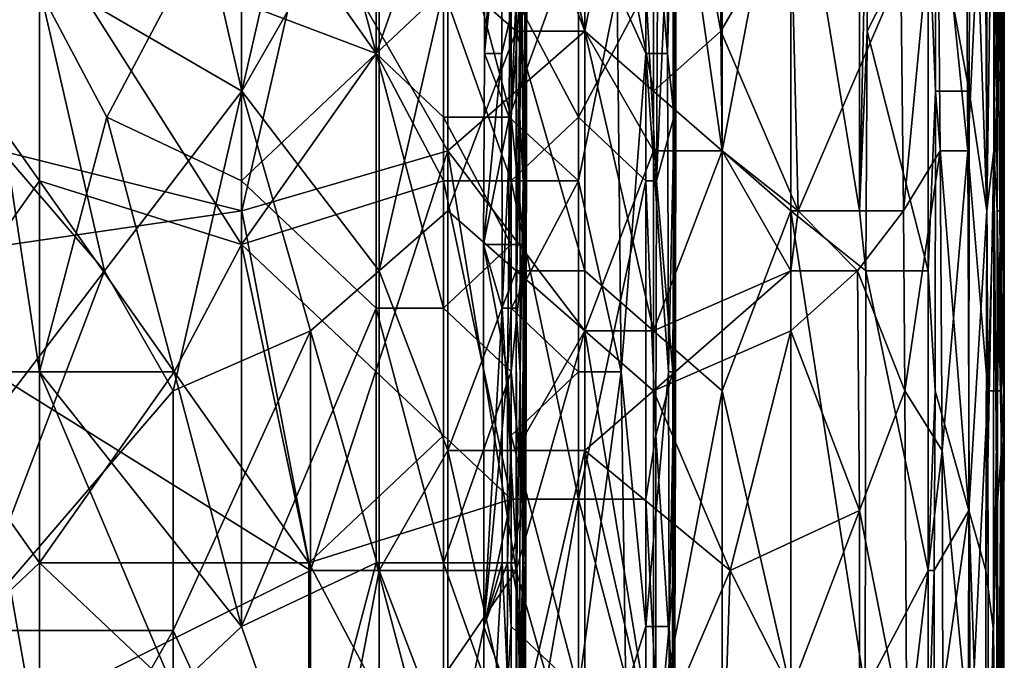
# Model space of a CAD drawing. Extents: x -161 to 11, y -10 to 160.
# Tile 402 of 499: x 0.9518 to 1.016, y -0.1263 to -0.0846. Entities that reach past the tile are written whole.
import ezdxf

# ---------------------------------------------------------------- set-up
doc = ezdxf.new("R2010")
doc.units = 0
doc.header["$MEASUREMENT"] = 0
doc.layers.get('0').update_dxf_attribs({"linetype": 'CONTINUOUS'})

msp = doc.modelspace()

# ---------------------------------------------------------------- linework, layer by layer
for points in [[(0.993136, -0.061901, 0.26486), (0.997607, -0.057995, 0.26517), (0.997607, -0.093151, 0.265249)], [(1.002078, -0.069713, 0.26613), (0.997607, -0.093151, 0.265249), (0.997607, -0.057995, 0.26517)], [(1.015766, -0.089245, 0.299612), (1.015491, -0.07362, 0.287729), (1.015537, -0.057995, 0.287894)], [(1.015907, -0.081432, 0.311331), (1.015766, -0.089245, 0.299612), (1.015537, -0.057995, 0.287894)], [(0.935013, -0.089245, 0.265336), (0.935013, -0.061901, 0.265482), (0.970781, -0.077526, 0.264914)], [(0.979723, -0.061901, 0.264834), (0.979723, -0.093151, 0.264839), (0.970781, -0.077526, 0.264914)], [(0.979723, -0.061901, 0.264834), (0.988665, -0.061901, 0.264805), (0.988665, -0.085338, 0.264821)], [(0.988665, -0.085338, 0.264821), (0.979723, -0.093151, 0.264839), (0.979723, -0.061901, 0.264834)], [(0.988665, -0.085338, 0.264821), (0.988665, -0.061901, 0.264805), (0.993136, -0.061901, 0.26486)], [(0.993136, -0.061901, 0.376326), (0.988665, -0.065807, 0.378931), (0.993136, -0.089245, 0.376809)], [(0.993136, -0.061901, 0.26486), (0.993136, -0.093151, 0.264925), (0.988665, -0.085338, 0.264821)], [(0.997525, -0.085338, 0.373831), (0.997607, -0.061901, 0.37343), (0.993136, -0.061901, 0.376326)], [(0.993136, -0.061901, 0.376326), (0.993136, -0.089245, 0.376809), (0.997525, -0.085338, 0.373831)], [(0.997607, -0.093151, 0.265249), (0.993136, -0.093151, 0.264925), (0.993136, -0.061901, 0.26486)], [(0.994424, -0.074346, 0.25562), (0.994556, -0.086797, 0.233077), (0.994546, -0.061896, 0.236834)], [(0.994588, -0.070196, 0.225563), (0.994546, -0.061896, 0.236834), (0.994556, -0.086797, 0.233077)], [(0.997525, -0.085338, 0.373831), (1.002078, -0.077526, 0.370047), (0.997607, -0.061901, 0.37343)], [(1.011634, -0.07362, 0.358206), (1.013604, -0.093151, 0.3543), (1.013446, -0.061901, 0.3543)], [(1.01472, -0.069713, 0.350394), (1.013446, -0.061901, 0.3543), (1.013604, -0.093151, 0.3543)], [(0.979723, -0.081432, 0.383253), (0.984194, -0.085338, 0.381492), (0.984194, -0.065807, 0.381135)], [(0.983827, -0.070196, 0.270649), (0.982182, -0.066046, 0.266891), (0.982128, -0.086797, 0.266891)], [(0.982182, -0.066046, 0.266891), (0.983224, -0.070196, 0.263134), (0.982128, -0.086797, 0.266891)], [(0.988665, -0.085338, 0.3793), (0.988665, -0.065807, 0.378931), (0.984194, -0.065807, 0.381135)], [(0.984194, -0.065807, 0.381135), (0.984194, -0.085338, 0.381492), (0.988665, -0.085338, 0.3793)], [(0.988665, -0.085338, 0.3793), (0.993136, -0.089245, 0.376809), (0.988665, -0.065807, 0.378931)], [(0.994054, -0.086797, 0.266891), (0.993984, -0.066046, 0.266891), (0.992629, -0.070196, 0.268931)], [(0.994478, -0.070196, 0.263134), (0.993984, -0.066046, 0.266891), (0.994054, -0.086797, 0.266891)], [(1.011514, -0.077526, 0.272269), (1.013767, -0.065807, 0.276175), (1.013689, -0.089245, 0.276175)], [(1.013689, -0.089245, 0.276175), (1.013767, -0.065807, 0.276175), (1.014838, -0.097057, 0.280081)], [(1.014838, -0.097057, 0.280081), (1.013767, -0.065807, 0.276175), (1.014836, -0.065807, 0.280081)], [(1.015442, -0.065807, 0.346487), (1.01472, -0.069713, 0.350394), (1.015491, -0.089245, 0.346634)], [(1.014836, -0.065807, 0.280081), (1.015295, -0.065807, 0.283987), (1.014838, -0.097057, 0.280081)], [(1.015295, -0.065807, 0.283987), (1.015305, -0.093151, 0.283987), (1.014838, -0.097057, 0.280081)], [(1.015491, -0.07362, 0.287729), (1.015305, -0.093151, 0.283987), (1.015295, -0.065807, 0.283987)], [(1.015491, -0.089245, 0.346634), (1.015775, -0.069713, 0.342581), (1.015442, -0.065807, 0.346487)], [(0.961839, -0.069713, 0.388654), (0.952897, -0.081432, 0.390929), (0.96631, -0.089245, 0.387752)], [(0.970781, -0.069713, 0.386127), (0.961839, -0.069713, 0.388654), (0.96631, -0.089245, 0.387752)], [(0.975252, -0.07362, 0.384794), (0.970781, -0.069713, 0.386127), (0.96631, -0.089245, 0.387752)], [(1.002078, -0.069713, 0.26613), (1.002078, -0.097057, 0.266148), (0.997607, -0.093151, 0.265249)], [(1.002078, -0.069713, 0.26613), (1.006549, -0.07362, 0.268033), (1.006549, -0.097057, 0.268064)], [(1.006549, -0.097057, 0.268064), (1.002078, -0.097057, 0.266148), (1.002078, -0.069713, 0.26613)], [(1.013604, -0.093151, 0.3543), (1.01491, -0.108776, 0.350394), (1.01472, -0.069713, 0.350394)], [(1.015491, -0.089245, 0.346634), (1.01472, -0.069713, 0.350394), (1.01491, -0.108776, 0.350394)], [(1.015775, -0.069713, 0.342581), (1.015491, -0.089245, 0.346634), (1.015816, -0.093151, 0.342581)], [(1.015946, -0.07362, 0.334769), (1.015775, -0.069713, 0.342581), (1.015816, -0.093151, 0.342581)], [(1.015907, -0.081432, 0.311331), (1.015978, -0.069713, 0.326956), (1.015939, -0.100963, 0.315237)], [(1.015978, -0.069713, 0.326956), (1.015981, -0.093151, 0.334769), (1.015939, -0.100963, 0.315237)], [(1.015981, -0.093151, 0.334769), (1.015978, -0.069713, 0.326956), (1.015946, -0.07362, 0.334769)], [(0.953122, -0.078496, 0.215684), (0.970681, -0.070196, 0.215673), (0.975071, -0.086797, 0.215725)], [(0.97946, -0.082647, 0.215713), (0.975071, -0.086797, 0.215725), (0.970681, -0.070196, 0.215673)], [(0.983259, -0.086797, 0.263134), (0.982128, -0.086797, 0.266891), (0.983224, -0.070196, 0.263134)], [(0.983827, -0.070196, 0.270649), (0.982128, -0.086797, 0.266891), (0.983724, -0.090947, 0.270649)], [(0.983224, -0.070196, 0.263134), (0.984203, -0.082647, 0.259377), (0.983259, -0.086797, 0.263134)], [(0.983827, -0.070196, 0.270649), (0.983724, -0.090947, 0.270649), (0.98824, -0.078496, 0.271904)], [(0.98824, -0.070196, 0.215824), (0.98824, -0.090947, 0.215951), (0.98385, -0.082647, 0.21577)], [(0.992629, -0.082647, 0.217351), (0.98824, -0.090947, 0.215951), (0.98824, -0.070196, 0.215824)], [(0.992629, -0.070196, 0.268931), (0.990756, -0.082647, 0.270649), (0.992629, -0.086797, 0.269046)], [(0.992629, -0.070196, 0.268931), (0.992629, -0.086797, 0.269046), (0.994054, -0.086797, 0.266891)], [(0.993444, -0.074346, 0.218049), (0.994416, -0.070196, 0.221806), (0.993329, -0.095097, 0.218049)], [(0.994416, -0.070196, 0.221806), (0.994447, -0.090947, 0.221806), (0.993329, -0.095097, 0.218049)], [(0.994478, -0.070196, 0.263134), (0.994054, -0.086797, 0.266891), (0.994488, -0.090947, 0.263134)], [(0.994416, -0.070196, 0.221806), (0.994588, -0.070196, 0.225563), (0.994589, -0.086797, 0.225563)], [(0.994416, -0.070196, 0.221806), (0.994589, -0.086797, 0.225563), (0.994447, -0.090947, 0.221806)], [(0.994424, -0.074346, 0.25562), (0.994478, -0.070196, 0.263134), (0.99442, -0.086797, 0.259377)], [(0.99442, -0.086797, 0.259377), (0.994478, -0.070196, 0.263134), (0.994488, -0.090947, 0.263134)], [(0.994588, -0.070196, 0.225563), (0.994556, -0.086797, 0.233077), (0.994589, -0.086797, 0.225563)], [(0.952897, -0.081432, 0.390929), (0.943955, -0.07362, 0.392589), (0.943955, -0.085338, 0.392798)], [(0.96631, -0.089245, 0.387752), (0.975252, -0.100963, 0.385146), (0.975252, -0.07362, 0.384794)], [(0.975252, -0.07362, 0.384794), (0.975252, -0.100963, 0.385146), (0.979723, -0.081432, 0.383253)], [(1.007056, -0.085338, 0.268362), (1.006549, -0.097057, 0.268064), (1.007062, -0.07362, 0.268362)], [(1.006549, -0.07362, 0.268033), (1.007062, -0.07362, 0.268362), (1.006549, -0.097057, 0.268064)], [(1.007062, -0.07362, 0.268362), (1.01102, -0.077526, 0.271705), (1.007056, -0.085338, 0.268362)], [(1.009248, -0.081432, 0.362112), (1.00941, -0.097057, 0.362112), (1.011634, -0.07362, 0.358206)], [(1.011634, -0.07362, 0.358206), (1.00941, -0.097057, 0.362112), (1.011803, -0.093151, 0.358206)], [(1.011634, -0.07362, 0.358206), (1.011803, -0.093151, 0.358206), (1.013604, -0.093151, 0.3543)], [(1.015491, -0.07362, 0.287729), (1.01552, -0.097057, 0.287894), (1.015305, -0.093151, 0.283987)], [(1.015696, -0.097057, 0.295706), (1.015491, -0.07362, 0.287729), (1.015766, -0.089245, 0.299612)], [(1.015491, -0.07362, 0.287729), (1.015696, -0.097057, 0.295706), (1.01552, -0.097057, 0.287894)], [(1.015946, -0.07362, 0.334769), (1.015816, -0.093151, 0.342581), (1.015981, -0.093151, 0.334769)], [(0.957512, -0.090947, 0.223015), (0.966291, -0.074346, 0.222964), (0.953122, -0.082647, 0.222904)], [(0.966291, -0.095097, 0.223034), (0.966291, -0.074346, 0.222964), (0.957512, -0.090947, 0.223015)], [(0.975071, -0.086797, 0.222957), (0.975071, -0.074346, 0.222903), (0.966291, -0.074346, 0.222964)], [(0.966291, -0.074346, 0.222964), (0.966291, -0.095097, 0.223034), (0.975071, -0.086797, 0.222957)], [(0.97946, -0.074346, 0.222723), (0.975071, -0.074346, 0.222903), (0.975071, -0.086797, 0.222957)], [(0.975071, -0.086797, 0.222957), (0.97946, -0.090947, 0.222819), (0.97946, -0.074346, 0.222723)], [(0.98385, -0.090947, 0.224119), (0.98385, -0.078496, 0.224051), (0.97946, -0.074346, 0.222723)], [(0.97946, -0.074346, 0.222723), (0.97946, -0.090947, 0.222819), (0.98385, -0.090947, 0.224119)], [(0.993444, -0.074346, 0.218049), (0.993329, -0.095097, 0.218049), (0.992629, -0.082647, 0.217351)], [(0.994424, -0.074346, 0.25562), (0.99442, -0.086797, 0.259377), (0.994556, -0.086797, 0.233077)], [(0.935013, -0.089245, 0.265336), (0.970781, -0.077526, 0.264914), (0.96631, -0.097057, 0.264947)], [(0.979723, -0.093151, 0.264839), (0.96631, -0.097057, 0.264947), (0.970781, -0.077526, 0.264914)], [(0.997525, -0.085338, 0.373831), (1.002546, -0.097057, 0.369925), (1.002078, -0.077526, 0.370047)], [(1.009248, -0.081432, 0.362112), (1.002078, -0.077526, 0.370047), (1.002546, -0.097057, 0.369925)], [(1.01102, -0.100963, 0.271759), (1.007056, -0.085338, 0.268362), (1.01102, -0.077526, 0.271705)], [(1.011503, -0.089245, 0.272269), (1.01102, -0.077526, 0.271705), (1.011514, -0.077526, 0.272269)], [(1.011503, -0.089245, 0.272269), (1.01102, -0.100963, 0.271759), (1.01102, -0.077526, 0.271705)], [(1.011514, -0.077526, 0.272269), (1.013689, -0.089245, 0.276175), (1.011503, -0.089245, 0.272269)], [(0.944343, -0.082647, 0.215719), (0.953122, -0.078496, 0.215684), (0.953122, -0.095097, 0.215703)], [(0.953122, -0.082647, 0.222904), (0.948733, -0.078496, 0.222872), (0.953122, -0.107547, 0.222927)], [(0.948733, -0.078496, 0.222872), (0.948733, -0.107547, 0.222956), (0.953122, -0.107547, 0.222927)], [(0.975071, -0.086797, 0.215725), (0.966291, -0.099247, 0.215734), (0.953122, -0.078496, 0.215684)], [(0.966291, -0.099247, 0.215734), (0.953122, -0.095097, 0.215703), (0.953122, -0.078496, 0.215684)], [(0.983724, -0.090947, 0.270649), (0.98824, -0.095097, 0.271991), (0.98824, -0.078496, 0.271904)], [(0.98385, -0.090947, 0.224119), (0.984715, -0.099247, 0.225563), (0.984771, -0.078496, 0.225563)], [(0.984771, -0.078496, 0.225563), (0.98385, -0.078496, 0.224051), (0.98385, -0.090947, 0.224119)], [(0.984875, -0.078496, 0.22932), (0.984724, -0.095097, 0.236834), (0.984545, -0.082647, 0.251863)], [(0.984831, -0.103397, 0.22932), (0.984771, -0.078496, 0.225563), (0.984715, -0.099247, 0.225563)], [(0.984724, -0.095097, 0.236834), (0.984875, -0.078496, 0.22932), (0.984831, -0.103397, 0.22932)], [(0.984875, -0.078496, 0.22932), (0.984771, -0.078496, 0.225563), (0.984831, -0.103397, 0.22932)], [(0.98824, -0.078496, 0.271904), (0.98824, -0.095097, 0.271991), (0.990756, -0.082647, 0.270649)], [(0.957368, -0.100963, 0.390188), (0.952897, -0.081432, 0.390929), (0.943955, -0.085338, 0.392798)], [(0.96631, -0.089245, 0.387752), (0.952897, -0.081432, 0.390929), (0.957368, -0.100963, 0.390188)], [(0.975252, -0.100963, 0.385146), (0.979723, -0.097057, 0.383462), (0.979723, -0.081432, 0.383253)], [(0.984194, -0.085338, 0.381492), (0.979723, -0.081432, 0.383253), (0.979723, -0.097057, 0.383462)], [(1.009248, -0.081432, 0.362112), (1.002546, -0.097057, 0.369925), (1.00941, -0.097057, 0.362112)], [(1.015907, -0.081432, 0.311331), (1.015939, -0.100963, 0.315237), (1.015766, -0.089245, 0.299612)], [(0.953122, -0.095097, 0.215703), (0.944343, -0.107547, 0.215728), (0.944343, -0.082647, 0.215719)], [(0.953122, -0.082647, 0.222904), (0.953122, -0.107547, 0.222927), (0.957512, -0.090947, 0.223015)], [(0.97946, -0.082647, 0.215713), (0.97946, -0.095097, 0.215741), (0.975071, -0.086797, 0.215725)], [(0.97946, -0.082647, 0.215713), (0.98385, -0.082647, 0.21577), (0.98385, -0.095097, 0.215782)], [(0.98385, -0.095097, 0.215782), (0.97946, -0.095097, 0.215741), (0.97946, -0.082647, 0.215713)], [(0.983259, -0.086797, 0.263134), (0.984203, -0.082647, 0.259377), (0.983268, -0.103397, 0.263134)], [(0.984203, -0.082647, 0.259377), (0.984182, -0.103397, 0.259377), (0.983268, -0.103397, 0.263134)], [(0.98824, -0.090947, 0.215951), (0.98385, -0.095097, 0.215782), (0.98385, -0.082647, 0.21577)], [(0.984203, -0.082647, 0.259377), (0.984444, -0.082647, 0.25562), (0.984182, -0.103397, 0.259377)], [(0.984428, -0.090947, 0.25562), (0.984182, -0.103397, 0.259377), (0.984444, -0.082647, 0.25562)], [(0.984444, -0.082647, 0.25562), (0.984545, -0.082647, 0.251863), (0.984428, -0.090947, 0.25562)], [(0.984545, -0.082647, 0.251863), (0.984637, -0.095097, 0.244349), (0.984428, -0.090947, 0.25562)], [(0.984545, -0.082647, 0.251863), (0.984724, -0.095097, 0.236834), (0.984637, -0.095097, 0.244349)], [(0.992629, -0.082647, 0.217351), (0.992629, -0.095097, 0.217403), (0.98824, -0.090947, 0.215951)], [(0.98824, -0.095097, 0.271991), (0.991028, -0.107547, 0.270649), (0.990756, -0.082647, 0.270649)], [(0.992629, -0.086797, 0.269046), (0.990756, -0.082647, 0.270649), (0.991028, -0.107547, 0.270649)], [(0.993329, -0.095097, 0.218049), (0.992629, -0.095097, 0.217403), (0.992629, -0.082647, 0.217351)], [(0.943955, -0.085338, 0.392798), (0.948426, -0.112682, 0.392221), (0.957368, -0.100963, 0.390188)], [(0.988665, -0.10487, 0.264845), (0.979723, -0.093151, 0.264839), (0.988665, -0.085338, 0.264821)], [(0.979723, -0.097057, 0.383462), (0.98419, -0.100963, 0.381644), (0.984194, -0.085338, 0.381492)], [(0.984194, -0.085338, 0.381492), (0.98419, -0.100963, 0.381644), (0.988665, -0.100963, 0.379435)], [(0.988665, -0.100963, 0.379435), (0.988665, -0.085338, 0.3793), (0.984194, -0.085338, 0.381492)], [(0.988665, -0.085338, 0.3793), (0.988665, -0.100963, 0.379435), (0.993136, -0.10487, 0.377025)], [(0.993136, -0.10487, 0.377025), (0.993136, -0.089245, 0.376809), (0.988665, -0.085338, 0.3793)], [(0.993136, -0.093151, 0.264925), (0.988665, -0.10487, 0.264845), (0.988665, -0.085338, 0.264821)], [(0.997607, -0.093151, 0.373873), (0.997525, -0.085338, 0.373831), (0.993136, -0.089245, 0.376809)], [(0.997525, -0.085338, 0.373831), (0.997607, -0.093151, 0.373873), (1.002546, -0.097057, 0.369925)], [(1.007056, -0.085338, 0.268362), (1.006972, -0.100963, 0.268362), (1.006549, -0.097057, 0.268064)], [(1.007056, -0.085338, 0.268362), (1.01102, -0.100963, 0.271759), (1.006972, -0.100963, 0.268362)], [(0.975071, -0.103397, 0.222991), (0.975071, -0.086797, 0.222957), (0.966291, -0.095097, 0.223034)], [(0.97946, -0.095097, 0.215741), (0.966291, -0.099247, 0.215734), (0.975071, -0.086797, 0.215725)], [(0.97946, -0.090947, 0.222819), (0.975071, -0.086797, 0.222957), (0.97946, -0.103397, 0.222827)], [(0.975071, -0.086797, 0.222957), (0.975071, -0.103397, 0.222991), (0.97946, -0.103397, 0.222827)], [(0.982063, -0.099247, 0.266891), (0.983724, -0.090947, 0.270649), (0.982128, -0.086797, 0.266891)], [(0.982128, -0.086797, 0.266891), (0.983259, -0.086797, 0.263134), (0.982063, -0.099247, 0.266891)], [(0.983268, -0.103397, 0.263134), (0.982063, -0.099247, 0.266891), (0.983259, -0.086797, 0.263134)], [(0.992629, -0.124147, 0.269403), (0.992629, -0.086797, 0.269046), (0.991028, -0.107547, 0.270649)], [(0.994111, -0.107547, 0.266891), (0.994054, -0.086797, 0.266891), (0.992629, -0.086797, 0.269046)], [(0.992629, -0.086797, 0.269046), (0.992629, -0.124147, 0.269403), (0.994111, -0.107547, 0.266891)], [(0.994488, -0.090947, 0.263134), (0.994054, -0.086797, 0.266891), (0.994111, -0.107547, 0.266891)], [(0.99442, -0.086797, 0.259377), (0.994403, -0.095097, 0.25562), (0.994556, -0.086797, 0.233077)], [(0.99442, -0.086797, 0.259377), (0.994488, -0.090947, 0.263134), (0.994403, -0.095097, 0.25562)], [(0.994403, -0.095097, 0.25562), (0.994475, -0.099247, 0.244349), (0.994556, -0.086797, 0.233077)], [(0.994447, -0.090947, 0.221806), (0.994589, -0.086797, 0.225563), (0.994556, -0.107547, 0.225563)], [(0.994556, -0.086797, 0.233077), (0.994475, -0.099247, 0.244349), (0.994572, -0.111697, 0.22932)], [(0.994556, -0.107547, 0.225563), (0.994589, -0.086797, 0.225563), (0.994556, -0.086797, 0.233077)], [(0.994556, -0.107547, 0.225563), (0.994556, -0.086797, 0.233077), (0.994572, -0.111697, 0.22932)], [(0.939484, -0.100963, 0.265226), (0.935013, -0.089245, 0.265336), (0.96631, -0.097057, 0.264947)], [(0.957368, -0.100963, 0.390188), (0.961839, -0.108776, 0.389158), (0.96631, -0.089245, 0.387752)], [(0.96631, -0.089245, 0.387752), (0.961839, -0.108776, 0.389158), (0.970781, -0.10487, 0.386608)], [(0.96631, -0.089245, 0.387752), (0.970781, -0.10487, 0.386608), (0.975252, -0.100963, 0.385146)], [(0.997607, -0.093151, 0.373873), (0.993136, -0.089245, 0.376809), (0.993136, -0.10487, 0.377025)], [(1.011503, -0.089245, 0.272269), (1.011471, -0.108776, 0.272269), (1.01102, -0.100963, 0.271759)], [(1.011471, -0.108776, 0.272269), (1.011503, -0.089245, 0.272269), (1.013674, -0.116588, 0.276175)], [(1.011503, -0.089245, 0.272269), (1.013689, -0.089245, 0.276175), (1.013674, -0.116588, 0.276175)], [(1.013674, -0.116588, 0.276175), (1.013689, -0.089245, 0.276175), (1.014838, -0.097057, 0.280081)], [(1.01491, -0.108776, 0.350394), (1.015551, -0.108776, 0.346487), (1.015491, -0.089245, 0.346634)], [(1.015816, -0.093151, 0.342581), (1.015491, -0.089245, 0.346634), (1.015551, -0.108776, 0.346487)], [(1.015766, -0.089245, 0.299612), (1.015939, -0.100963, 0.315237), (1.015696, -0.097057, 0.295706)], [(0.953122, -0.107547, 0.222927), (0.966291, -0.124147, 0.223058), (0.957512, -0.090947, 0.223015)], [(0.966291, -0.095097, 0.223034), (0.957512, -0.090947, 0.223015), (0.966291, -0.124147, 0.223058)], [(0.98385, -0.099247, 0.22422), (0.98385, -0.090947, 0.224119), (0.97946, -0.090947, 0.222819)], [(0.97946, -0.090947, 0.222819), (0.97946, -0.103397, 0.222827), (0.98385, -0.099247, 0.22422)], [(0.983724, -0.090947, 0.270649), (0.982063, -0.099247, 0.266891), (0.983699, -0.099247, 0.270649)], [(0.983724, -0.090947, 0.270649), (0.983699, -0.099247, 0.270649), (0.98385, -0.095097, 0.270793)], [(0.98824, -0.095097, 0.271991), (0.983724, -0.090947, 0.270649), (0.98385, -0.095097, 0.270793)], [(0.98385, -0.099247, 0.22422), (0.984715, -0.099247, 0.225563), (0.98385, -0.090947, 0.224119)], [(0.98385, -0.095097, 0.215782), (0.98824, -0.090947, 0.215951), (0.98824, -0.115847, 0.215979)], [(0.984446, -0.107547, 0.25562), (0.984182, -0.103397, 0.259377), (0.984428, -0.090947, 0.25562)], [(0.984428, -0.090947, 0.25562), (0.984637, -0.095097, 0.244349), (0.984446, -0.107547, 0.25562)], [(0.98824, -0.115847, 0.215979), (0.98824, -0.090947, 0.215951), (0.992629, -0.095097, 0.217403)], [(0.994394, -0.107547, 0.221806), (0.993329, -0.095097, 0.218049), (0.994447, -0.090947, 0.221806)], [(0.994488, -0.090947, 0.263134), (0.994111, -0.107547, 0.266891), (0.994471, -0.107547, 0.263134)], [(0.994447, -0.090947, 0.221806), (0.994556, -0.107547, 0.225563), (0.994394, -0.107547, 0.221806)], [(0.994403, -0.095097, 0.25562), (0.994488, -0.090947, 0.263134), (0.994471, -0.107547, 0.263134)], [(0.96631, -0.097057, 0.264947), (0.979723, -0.093151, 0.264839), (0.970781, -0.120495, 0.264864)], [(0.979723, -0.093151, 0.264839), (0.984194, -0.120495, 0.264814), (0.970781, -0.120495, 0.264864)], [(0.988665, -0.10487, 0.264845), (0.984194, -0.120495, 0.264814), (0.979723, -0.093151, 0.264839)], [(0.993136, -0.093151, 0.264925), (0.993136, -0.10487, 0.26491), (0.988665, -0.10487, 0.264845)], [(0.993136, -0.093151, 0.264925), (0.997607, -0.093151, 0.265249), (0.993136, -0.10487, 0.26491)], [(0.997607, -0.093151, 0.265249), (0.997607, -0.108776, 0.265253), (0.993136, -0.10487, 0.26491)], [(0.993136, -0.10487, 0.377025), (1.002078, -0.100963, 0.370324), (0.997607, -0.093151, 0.373873)], [(1.002546, -0.097057, 0.369925), (0.997607, -0.093151, 0.373873), (1.002078, -0.100963, 0.370324)], [(0.997607, -0.108776, 0.265253), (0.997607, -0.093151, 0.265249), (1.002078, -0.097057, 0.266148)], [(1.009507, -0.108776, 0.362112), (1.011803, -0.093151, 0.358206), (1.00941, -0.097057, 0.362112)], [(1.011803, -0.093151, 0.358206), (1.009507, -0.108776, 0.362112), (1.011929, -0.112682, 0.358206)], [(1.011929, -0.112682, 0.358206), (1.013604, -0.093151, 0.3543), (1.011803, -0.093151, 0.358206)], [(1.011929, -0.112682, 0.358206), (1.013767, -0.132213, 0.3543), (1.013604, -0.093151, 0.3543)], [(1.01491, -0.108776, 0.350394), (1.013604, -0.093151, 0.3543), (1.013767, -0.132213, 0.3543)], [(1.014838, -0.097057, 0.280081), (1.015305, -0.093151, 0.283987), (1.014775, -0.120495, 0.280081)], [(1.015305, -0.093151, 0.283987), (1.01529, -0.124401, 0.283987), (1.014775, -0.120495, 0.280081)], [(1.01529, -0.124401, 0.283987), (1.015305, -0.093151, 0.283987), (1.015507, -0.116588, 0.287894)], [(1.015305, -0.093151, 0.283987), (1.01552, -0.097057, 0.287894), (1.015507, -0.116588, 0.287894)], [(1.015816, -0.093151, 0.342581), (1.015551, -0.108776, 0.346487), (1.015804, -0.108776, 0.342581)], [(1.015816, -0.093151, 0.342581), (1.015804, -0.108776, 0.342581), (1.015985, -0.10487, 0.330862)], [(1.015816, -0.093151, 0.342581), (1.015985, -0.10487, 0.330862), (1.015981, -0.093151, 0.334769)], [(1.015985, -0.10487, 0.330862), (1.015939, -0.100963, 0.315237), (1.015981, -0.093151, 0.334769)], [(0.944343, -0.107547, 0.215728), (0.953122, -0.095097, 0.215703), (0.961902, -0.107547, 0.215762)], [(0.961902, -0.107547, 0.215762), (0.953122, -0.095097, 0.215703), (0.966291, -0.099247, 0.215734)], [(0.975071, -0.103397, 0.222991), (0.966291, -0.095097, 0.223034), (0.966291, -0.124147, 0.223058)], [(0.966291, -0.099247, 0.215734), (0.97946, -0.095097, 0.215741), (0.97946, -0.111697, 0.215727)], [(0.97946, -0.095097, 0.215741), (0.98385, -0.095097, 0.215782), (0.98385, -0.115847, 0.215791)], [(0.98385, -0.115847, 0.215791), (0.97946, -0.111697, 0.215727), (0.97946, -0.095097, 0.215741)], [(0.983699, -0.099247, 0.270649), (0.98385, -0.103397, 0.270835), (0.98385, -0.095097, 0.270793)], [(0.98385, -0.103397, 0.270835), (0.98824, -0.095097, 0.271991), (0.98385, -0.095097, 0.270793)], [(0.98385, -0.103397, 0.270835), (0.98824, -0.107547, 0.27205), (0.98824, -0.095097, 0.271991)], [(0.98824, -0.115847, 0.215979), (0.98385, -0.115847, 0.215791), (0.98385, -0.095097, 0.215782)], [(0.984446, -0.107547, 0.25562), (0.984637, -0.095097, 0.244349), (0.984628, -0.119997, 0.244349)], [(0.984637, -0.095097, 0.244349), (0.984693, -0.099247, 0.236834), (0.984628, -0.119997, 0.244349)], [(0.984693, -0.099247, 0.236834), (0.984637, -0.095097, 0.244349), (0.984724, -0.095097, 0.236834)], [(0.984724, -0.095097, 0.236834), (0.984831, -0.103397, 0.22932), (0.984693, -0.099247, 0.236834)], [(0.98824, -0.107547, 0.27205), (0.991028, -0.107547, 0.270649), (0.98824, -0.095097, 0.271991)], [(0.992629, -0.095097, 0.217403), (0.992629, -0.115847, 0.21743), (0.98824, -0.115847, 0.215979)], [(0.992629, -0.095097, 0.217403), (0.993329, -0.095097, 0.218049), (0.993286, -0.111697, 0.218049)], [(0.993286, -0.111697, 0.218049), (0.992629, -0.115847, 0.21743), (0.992629, -0.095097, 0.217403)], [(0.993329, -0.095097, 0.218049), (0.994394, -0.107547, 0.221806), (0.993286, -0.111697, 0.218049)], [(0.994475, -0.099247, 0.244349), (0.994403, -0.095097, 0.25562), (0.994471, -0.107547, 0.263134)], [(0.970781, -0.120495, 0.264864), (0.939484, -0.100963, 0.265226), (0.96631, -0.097057, 0.264947)], [(0.979723, -0.097057, 0.383462), (0.975252, -0.100963, 0.385146), (0.979723, -0.112682, 0.383602)], [(0.979723, -0.112682, 0.383602), (0.98419, -0.100963, 0.381644), (0.979723, -0.097057, 0.383462)], [(1.002078, -0.097057, 0.266148), (1.002078, -0.128307, 0.266204), (0.997607, -0.108776, 0.265253)], [(1.002078, -0.100963, 0.370324), (1.00643, -0.100963, 0.366019), (1.002546, -0.097057, 0.369925)], [(1.006972, -0.100963, 0.268362), (1.002078, -0.097057, 0.266148), (1.006549, -0.097057, 0.268064)], [(1.006925, -0.128307, 0.268362), (1.002078, -0.097057, 0.266148), (1.006972, -0.100963, 0.268362)], [(1.006925, -0.128307, 0.268362), (1.002078, -0.128307, 0.266204), (1.002078, -0.097057, 0.266148)], [(1.002546, -0.097057, 0.369925), (1.00643, -0.100963, 0.366019), (1.00941, -0.097057, 0.362112)], [(1.00941, -0.097057, 0.362112), (1.00643, -0.100963, 0.366019), (1.009507, -0.108776, 0.362112)], [(1.014838, -0.097057, 0.280081), (1.014775, -0.120495, 0.280081), (1.013674, -0.116588, 0.276175)], [(1.01552, -0.097057, 0.287894), (1.015808, -0.112682, 0.303519), (1.015507, -0.116588, 0.287894)], [(1.015696, -0.097057, 0.295706), (1.015808, -0.112682, 0.303519), (1.01552, -0.097057, 0.287894)], [(1.015939, -0.100963, 0.315237), (1.015949, -0.108776, 0.315237), (1.015696, -0.097057, 0.295706)], [(1.015696, -0.097057, 0.295706), (1.015949, -0.108776, 0.315237), (1.015808, -0.112682, 0.303519)], [(0.966291, -0.099247, 0.215734), (0.970681, -0.119997, 0.215764), (0.961902, -0.107547, 0.215762)], [(0.970681, -0.119997, 0.215764), (0.966291, -0.099247, 0.215734), (0.97946, -0.111697, 0.215727)], [(0.98385, -0.107547, 0.224237), (0.98385, -0.099247, 0.22422), (0.97946, -0.103397, 0.222827)], [(0.983699, -0.099247, 0.270649), (0.982063, -0.099247, 0.266891), (0.983623, -0.107547, 0.270649)], [(0.98207, -0.124147, 0.266891), (0.983623, -0.107547, 0.270649), (0.982063, -0.099247, 0.266891)], [(0.982063, -0.099247, 0.266891), (0.983268, -0.103397, 0.263134), (0.98207, -0.124147, 0.266891)], [(0.98385, -0.103397, 0.270835), (0.983699, -0.099247, 0.270649), (0.983623, -0.107547, 0.270649)], [(0.984715, -0.099247, 0.225563), (0.98385, -0.099247, 0.22422), (0.98385, -0.107547, 0.224237)], [(0.98385, -0.107547, 0.224237), (0.984715, -0.115847, 0.225563), (0.984715, -0.099247, 0.225563)], [(0.98468, -0.119997, 0.236834), (0.984628, -0.119997, 0.244349), (0.984693, -0.099247, 0.236834)], [(0.984693, -0.099247, 0.236834), (0.984831, -0.103397, 0.22932), (0.98468, -0.119997, 0.236834)], [(0.984831, -0.103397, 0.22932), (0.984715, -0.099247, 0.225563), (0.98481, -0.119997, 0.22932)], [(0.98481, -0.119997, 0.22932), (0.984715, -0.099247, 0.225563), (0.984715, -0.115847, 0.225563)], [(0.994464, -0.111697, 0.244349), (0.994475, -0.099247, 0.244349), (0.994471, -0.107547, 0.263134)], [(0.994475, -0.099247, 0.244349), (0.994464, -0.111697, 0.244349), (0.994572, -0.111697, 0.22932)], [(0.939484, -0.13612, 0.265112), (0.939484, -0.100963, 0.265226), (0.970781, -0.120495, 0.264864)], [(0.957368, -0.100963, 0.390188), (0.948426, -0.124401, 0.392274), (0.961839, -0.108776, 0.389158)], [(0.948426, -0.112682, 0.392221), (0.948426, -0.124401, 0.392274), (0.957368, -0.100963, 0.390188)], [(0.975252, -0.120495, 0.385295), (0.975252, -0.100963, 0.385146), (0.970781, -0.10487, 0.386608)], [(0.975252, -0.100963, 0.385146), (0.975252, -0.120495, 0.385295), (0.979723, -0.112682, 0.383602)], [(0.979723, -0.112682, 0.383602), (0.984194, -0.112682, 0.381682), (0.98419, -0.100963, 0.381644)], [(0.988665, -0.10487, 0.379546), (0.988665, -0.100963, 0.379435), (0.98419, -0.100963, 0.381644)], [(0.984194, -0.112682, 0.381682), (0.988665, -0.10487, 0.379546), (0.98419, -0.100963, 0.381644)], [(0.988665, -0.10487, 0.379546), (0.993136, -0.10487, 0.377025), (0.988665, -0.100963, 0.379435)], [(1.002078, -0.100963, 0.370324), (0.993136, -0.10487, 0.377025), (0.993136, -0.108776, 0.377038)], [(1.002078, -0.10487, 0.370488), (1.002078, -0.100963, 0.370324), (0.993136, -0.108776, 0.377038)], [(1.002078, -0.10487, 0.370488), (1.00643, -0.100963, 0.366019), (1.002078, -0.100963, 0.370324)], [(1.00643, -0.100963, 0.366019), (1.002078, -0.10487, 0.370488), (1.006549, -0.116588, 0.36603)], [(1.006549, -0.116588, 0.36603), (1.009507, -0.108776, 0.362112), (1.00643, -0.100963, 0.366019)], [(1.006972, -0.100963, 0.268362), (1.01102, -0.120495, 0.271816), (1.006925, -0.128307, 0.268362)], [(1.01102, -0.120495, 0.271816), (1.006972, -0.100963, 0.268362), (1.01102, -0.100963, 0.271759)], [(1.011471, -0.108776, 0.272269), (1.01102, -0.120495, 0.271816), (1.01102, -0.100963, 0.271759)], [(1.015985, -0.10487, 0.330862), (1.015949, -0.108776, 0.315237), (1.015939, -0.100963, 0.315237)], [(0.966291, -0.124147, 0.223058), (0.975071, -0.119997, 0.222997), (0.975071, -0.103397, 0.222991)], [(0.97946, -0.119997, 0.222824), (0.97946, -0.103397, 0.222827), (0.975071, -0.103397, 0.222991)], [(0.975071, -0.103397, 0.222991), (0.975071, -0.119997, 0.222997), (0.97946, -0.119997, 0.222824)], [(0.98385, -0.107547, 0.224237), (0.97946, -0.103397, 0.222827), (0.97946, -0.119997, 0.222824)], [(0.98207, -0.124147, 0.266891), (0.983268, -0.103397, 0.263134), (0.983275, -0.119997, 0.263134)], [(0.984227, -0.119997, 0.259377), (0.983268, -0.103397, 0.263134), (0.984182, -0.103397, 0.259377)], [(0.984227, -0.119997, 0.259377), (0.983275, -0.119997, 0.263134), (0.983268, -0.103397, 0.263134)], [(0.98385, -0.111697, 0.270867), (0.98385, -0.103397, 0.270835), (0.983623, -0.107547, 0.270649)], [(0.98824, -0.107547, 0.27205), (0.98385, -0.103397, 0.270835), (0.98385, -0.111697, 0.270867)], [(0.984182, -0.103397, 0.259377), (0.984446, -0.107547, 0.25562), (0.984227, -0.119997, 0.259377)], [(0.984831, -0.103397, 0.22932), (0.98481, -0.119997, 0.22932), (0.98468, -0.119997, 0.236834)], [(0.961839, -0.124401, 0.38926), (0.970781, -0.10487, 0.386608), (0.961839, -0.108776, 0.389158)], [(0.961839, -0.124401, 0.38926), (0.970781, -0.143932, 0.386786), (0.970781, -0.10487, 0.386608)], [(0.970781, -0.10487, 0.386608), (0.970781, -0.143932, 0.386786), (0.975252, -0.120495, 0.385295)], [(0.988665, -0.10487, 0.379546), (0.984194, -0.112682, 0.381682), (0.988665, -0.112682, 0.379585)], [(0.988665, -0.10487, 0.264845), (0.988665, -0.13612, 0.264873), (0.984194, -0.120495, 0.264814)], [(0.993136, -0.108776, 0.377038), (0.993136, -0.10487, 0.377025), (0.988665, -0.10487, 0.379546)], [(0.993136, -0.108776, 0.377038), (0.988665, -0.10487, 0.379546), (0.988665, -0.112682, 0.379585)], [(0.993136, -0.132213, 0.264956), (0.988665, -0.10487, 0.264845), (0.993136, -0.10487, 0.26491)], [(0.993136, -0.132213, 0.264956), (0.988665, -0.13612, 0.264873), (0.988665, -0.10487, 0.264845)], [(0.998117, -0.120495, 0.373831), (1.002078, -0.10487, 0.370488), (0.993136, -0.108776, 0.377038)], [(0.993136, -0.132213, 0.264956), (0.993136, -0.10487, 0.26491), (0.997607, -0.108776, 0.265253)], [(1.002078, -0.10487, 0.370488), (0.998117, -0.120495, 0.373831), (1.006549, -0.116588, 0.36603)], [(1.015985, -0.10487, 0.330862), (1.015804, -0.108776, 0.342581), (1.015949, -0.124401, 0.334769)], [(1.015949, -0.108776, 0.315237), (1.015985, -0.10487, 0.330862), (1.015949, -0.124401, 0.334769)], [(0.953122, -0.119997, 0.215723), (0.944343, -0.107547, 0.215728), (0.961902, -0.107547, 0.215762)], [(0.953122, -0.119997, 0.215723), (0.944343, -0.128297, 0.21573), (0.944343, -0.107547, 0.215728)], [(0.953122, -0.132448, 0.222929), (0.953122, -0.107547, 0.222927), (0.948733, -0.107547, 0.222956)], [(0.948733, -0.107547, 0.222956), (0.948733, -0.132448, 0.222968), (0.953122, -0.132448, 0.222929)], [(0.970681, -0.119997, 0.215764), (0.953122, -0.119997, 0.215723), (0.961902, -0.107547, 0.215762)], [(0.953122, -0.107547, 0.222927), (0.961902, -0.128297, 0.223052), (0.966291, -0.124147, 0.223058)], [(0.953122, -0.107547, 0.222927), (0.953122, -0.132448, 0.222929), (0.961902, -0.128297, 0.223052)], [(0.97946, -0.119997, 0.222824), (0.98385, -0.119997, 0.224237), (0.98385, -0.107547, 0.224237)], [(0.983627, -0.119997, 0.270649), (0.983623, -0.107547, 0.270649), (0.98207, -0.124147, 0.266891)], [(0.98385, -0.111697, 0.270867), (0.983623, -0.107547, 0.270649), (0.983627, -0.119997, 0.270649)], [(0.98824, -0.128297, 0.272173), (0.98824, -0.107547, 0.27205), (0.98385, -0.111697, 0.270867)], [(0.98385, -0.107547, 0.224237), (0.98385, -0.119997, 0.224237), (0.984715, -0.115847, 0.225563)], [(0.984431, -0.128297, 0.25562), (0.984227, -0.119997, 0.259377), (0.984446, -0.107547, 0.25562)], [(0.984628, -0.119997, 0.244349), (0.984431, -0.128297, 0.25562), (0.984446, -0.107547, 0.25562)], [(0.991028, -0.107547, 0.270649), (0.98824, -0.107547, 0.27205), (0.98824, -0.128297, 0.272173)], [(0.98824, -0.128297, 0.272173), (0.99132, -0.128297, 0.270649), (0.991028, -0.107547, 0.270649)], [(0.992629, -0.124147, 0.269403), (0.991028, -0.107547, 0.270649), (0.99132, -0.128297, 0.270649)], [(0.994111, -0.107547, 0.266891), (0.992629, -0.124147, 0.269403), (0.994149, -0.124147, 0.266891)], [(0.993286, -0.111697, 0.218049), (0.994394, -0.107547, 0.221806), (0.99437, -0.128297, 0.221806)], [(0.994471, -0.107547, 0.263134), (0.994111, -0.107547, 0.266891), (0.994149, -0.124147, 0.266891)], [(0.994495, -0.119997, 0.263134), (0.994471, -0.107547, 0.263134), (0.994149, -0.124147, 0.266891)], [(0.994394, -0.107547, 0.221806), (0.994529, -0.124147, 0.225563), (0.99437, -0.128297, 0.221806)], [(0.994394, -0.107547, 0.221806), (0.994556, -0.107547, 0.225563), (0.994529, -0.124147, 0.225563)], [(0.994464, -0.111697, 0.244349), (0.994471, -0.107547, 0.263134), (0.994495, -0.119997, 0.263134)], [(0.994556, -0.107547, 0.225563), (0.994572, -0.111697, 0.22932), (0.994529, -0.124147, 0.225563)], [(0.948426, -0.124401, 0.392274), (0.961839, -0.124401, 0.38926), (0.961839, -0.108776, 0.389158)], [(0.998117, -0.120495, 0.373831), (0.993136, -0.108776, 0.377038), (0.988665, -0.112682, 0.379585)], [(0.997607, -0.108776, 0.265253), (0.997607, -0.147838, 0.265325), (0.993136, -0.132213, 0.264956)], [(1.002078, -0.128307, 0.266204), (0.997607, -0.147838, 0.265325), (0.997607, -0.108776, 0.265253)], [(1.009507, -0.108776, 0.362112), (1.006549, -0.116588, 0.36603), (1.009645, -0.132213, 0.362112)], [(1.011929, -0.112682, 0.358206), (1.009507, -0.108776, 0.362112), (1.009645, -0.132213, 0.362112)], [(1.011471, -0.108776, 0.272269), (1.011413, -0.120495, 0.272269), (1.01102, -0.120495, 0.271816)], [(1.013674, -0.116588, 0.276175), (1.011413, -0.120495, 0.272269), (1.011471, -0.108776, 0.272269)], [(1.013767, -0.132213, 0.3543), (1.014951, -0.140026, 0.350394), (1.01491, -0.108776, 0.350394)], [(1.015551, -0.108776, 0.346487), (1.01491, -0.108776, 0.350394), (1.014951, -0.140026, 0.350394)], [(1.015551, -0.108776, 0.346487), (1.014951, -0.140026, 0.350394), (1.015557, -0.140026, 0.346487)], [(1.015804, -0.108776, 0.342581), (1.015551, -0.108776, 0.346487), (1.015557, -0.140026, 0.346487)], [(1.015804, -0.108776, 0.342581), (1.015557, -0.140026, 0.346487), (1.01578, -0.13612, 0.342581)], [(1.015949, -0.124401, 0.334769), (1.015804, -0.108776, 0.342581), (1.01578, -0.13612, 0.342581)], [(1.015934, -0.120495, 0.315237), (1.015808, -0.112682, 0.303519), (1.015949, -0.108776, 0.315237)], [(1.015934, -0.120495, 0.315237), (1.015949, -0.108776, 0.315237), (1.015936, -0.140026, 0.334769)], [(1.015949, -0.124401, 0.334769), (1.015936, -0.140026, 0.334769), (1.015949, -0.108776, 0.315237)], [(0.970681, -0.119997, 0.215764), (0.97946, -0.111697, 0.215727), (0.98385, -0.115847, 0.215791)], [(0.98385, -0.124147, 0.27093), (0.98385, -0.111697, 0.270867), (0.983627, -0.119997, 0.270649)], [(0.98385, -0.111697, 0.270867), (0.98385, -0.124147, 0.27093), (0.98824, -0.128297, 0.272173)], [(0.993286, -0.111697, 0.218049), (0.993277, -0.128297, 0.218049), (0.992629, -0.115847, 0.21743)], [(0.993286, -0.111697, 0.218049), (0.99437, -0.128297, 0.221806), (0.993277, -0.128297, 0.218049)], [(0.994495, -0.119997, 0.263134), (0.994409, -0.132448, 0.259377), (0.994464, -0.111697, 0.244349)], [(0.994464, -0.111697, 0.244349), (0.994409, -0.132448, 0.259377), (0.994506, -0.132448, 0.236834)], [(0.994572, -0.111697, 0.22932), (0.994464, -0.111697, 0.244349), (0.994506, -0.132448, 0.236834)], [(0.994529, -0.124147, 0.225563), (0.994572, -0.111697, 0.22932), (0.994506, -0.132448, 0.236834)], [(0.975252, -0.120495, 0.385295), (0.979723, -0.132213, 0.383716), (0.979723, -0.112682, 0.383602)], [(0.984194, -0.112682, 0.381682), (0.979723, -0.112682, 0.383602), (0.984194, -0.132213, 0.381866)], [(0.979723, -0.112682, 0.383602), (0.979723, -0.132213, 0.383716), (0.984194, -0.132213, 0.381866)], [(0.984194, -0.132213, 0.381866), (0.988665, -0.112682, 0.379585), (0.984194, -0.112682, 0.381682)], [(0.984194, -0.132213, 0.381866), (0.988665, -0.143932, 0.379714), (0.988665, -0.112682, 0.379585)], [(0.998117, -0.120495, 0.373831), (0.988665, -0.112682, 0.379585), (0.993136, -0.132213, 0.377238)], [(0.988665, -0.143932, 0.379714), (0.993136, -0.132213, 0.377238), (0.988665, -0.112682, 0.379585)], [(1.012017, -0.143932, 0.358206), (1.011929, -0.112682, 0.358206), (1.009645, -0.132213, 0.362112)], [(1.013767, -0.132213, 0.3543), (1.011929, -0.112682, 0.358206), (1.012017, -0.143932, 0.358206)], [(1.015507, -0.116588, 0.287894), (1.015808, -0.112682, 0.303519), (1.015762, -0.140026, 0.299612)], [(1.015808, -0.112682, 0.303519), (1.015894, -0.132213, 0.311331), (1.015762, -0.140026, 0.299612)], [(1.015894, -0.132213, 0.311331), (1.015808, -0.112682, 0.303519), (1.015934, -0.120495, 0.315237)], [(0.97946, -0.136598, 0.21574), (0.970681, -0.119997, 0.215764), (0.98385, -0.115847, 0.215791)], [(0.98385, -0.140748, 0.21583), (0.97946, -0.136598, 0.21574), (0.98385, -0.115847, 0.215791)], [(0.984715, -0.115847, 0.225563), (0.98385, -0.119997, 0.224237), (0.984623, -0.124147, 0.225563)], [(0.98385, -0.115847, 0.215791), (0.98824, -0.115847, 0.215979), (0.98385, -0.140748, 0.21583)], [(0.98824, -0.115847, 0.215979), (0.98824, -0.140748, 0.216012), (0.98385, -0.140748, 0.21583)], [(0.98481, -0.119997, 0.22932), (0.984715, -0.115847, 0.225563), (0.984623, -0.124147, 0.225563)], [(0.992629, -0.132448, 0.217478), (0.98824, -0.115847, 0.215979), (0.992629, -0.115847, 0.21743)], [(0.992629, -0.132448, 0.217478), (0.98824, -0.140748, 0.216012), (0.98824, -0.115847, 0.215979)], [(0.993277, -0.128297, 0.218049), (0.992629, -0.132448, 0.217478), (0.992629, -0.115847, 0.21743)], [(1.002078, -0.128307, 0.370672), (1.006549, -0.116588, 0.36603), (0.998117, -0.120495, 0.373831)], [(1.006549, -0.116588, 0.36603), (1.002078, -0.128307, 0.370672), (1.006549, -0.13612, 0.366258)], [(1.006549, -0.116588, 0.36603), (1.006549, -0.13612, 0.366258), (1.009645, -0.132213, 0.362112)], [(1.01142, -0.132213, 0.272269), (1.011413, -0.120495, 0.272269), (1.013674, -0.116588, 0.276175)], [(1.01142, -0.132213, 0.272269), (1.013674, -0.116588, 0.276175), (1.013613, -0.147838, 0.276175)], [(1.013674, -0.116588, 0.276175), (1.014751, -0.147838, 0.280081), (1.013613, -0.147838, 0.276175)], [(1.014751, -0.147838, 0.280081), (1.013674, -0.116588, 0.276175), (1.014775, -0.120495, 0.280081)], [(1.01529, -0.124401, 0.283987), (1.015507, -0.116588, 0.287894), (1.015491, -0.143932, 0.287696)], [(1.015507, -0.116588, 0.287894), (1.015762, -0.140026, 0.299612), (1.015491, -0.143932, 0.287696)], [(0.939484, -0.13612, 0.265112), (0.970781, -0.120495, 0.264864), (0.970781, -0.140026, 0.264847)], [(0.944343, -0.128297, 0.21573), (0.953122, -0.119997, 0.215723), (0.953122, -0.132448, 0.215709)], [(0.970681, -0.136598, 0.215789), (0.953122, -0.119997, 0.215723), (0.970681, -0.119997, 0.215764)], [(0.953122, -0.132448, 0.215709), (0.953122, -0.119997, 0.215723), (0.970681, -0.136598, 0.215789)], [(0.975071, -0.119997, 0.222997), (0.966291, -0.124147, 0.223058), (0.970681, -0.136598, 0.223034)], [(0.97946, -0.136598, 0.21574), (0.970681, -0.136598, 0.215789), (0.970681, -0.119997, 0.215764)], [(0.975071, -0.119997, 0.222997), (0.970681, -0.136598, 0.223034), (0.97946, -0.136598, 0.222816)], [(0.970781, -0.143932, 0.386786), (0.975252, -0.147838, 0.385346), (0.975252, -0.120495, 0.385295)], [(0.988665, -0.13612, 0.264873), (0.970781, -0.140026, 0.264847), (0.984194, -0.120495, 0.264814)], [(0.970781, -0.140026, 0.264847), (0.970781, -0.120495, 0.264864), (0.984194, -0.120495, 0.264814)], [(0.97946, -0.136598, 0.222816), (0.97946, -0.119997, 0.222824), (0.975071, -0.119997, 0.222997)], [(0.975252, -0.120495, 0.385295), (0.975252, -0.147838, 0.385346), (0.979723, -0.132213, 0.383716)], [(0.98385, -0.119997, 0.224237), (0.97946, -0.119997, 0.222824), (0.98385, -0.132448, 0.224317)], [(0.97946, -0.119997, 0.222824), (0.97946, -0.136598, 0.222816), (0.98385, -0.132448, 0.224317)], [(0.983627, -0.119997, 0.270649), (0.98207, -0.124147, 0.266891), (0.983608, -0.128297, 0.270649)], [(0.98207, -0.124147, 0.266891), (0.983275, -0.119997, 0.263134), (0.982128, -0.140748, 0.266891)], [(0.983275, -0.119997, 0.263134), (0.984219, -0.140748, 0.259377), (0.982128, -0.140748, 0.266891)], [(0.984219, -0.140748, 0.259377), (0.983275, -0.119997, 0.263134), (0.984227, -0.119997, 0.259377)], [(0.98385, -0.124147, 0.27093), (0.983627, -0.119997, 0.270649), (0.983608, -0.128297, 0.270649)], [(0.984623, -0.124147, 0.225563), (0.98385, -0.119997, 0.224237), (0.98385, -0.132448, 0.224317)], [(0.984227, -0.119997, 0.259377), (0.984431, -0.128297, 0.25562), (0.984219, -0.140748, 0.259377)], [(0.984431, -0.128297, 0.25562), (0.984628, -0.119997, 0.244349), (0.984544, -0.144898, 0.248106)], [(0.984628, -0.119997, 0.244349), (0.984605, -0.132448, 0.240592), (0.984544, -0.144898, 0.248106)], [(0.984628, -0.119997, 0.244349), (0.98468, -0.119997, 0.236834), (0.984605, -0.132448, 0.240592)], [(0.98468, -0.119997, 0.236834), (0.98481, -0.119997, 0.22932), (0.984605, -0.132448, 0.240592)], [(0.984723, -0.140748, 0.22932), (0.984605, -0.132448, 0.240592), (0.98481, -0.119997, 0.22932)], [(0.98481, -0.119997, 0.22932), (0.984623, -0.124147, 0.225563), (0.984723, -0.140748, 0.22932)], [(0.993136, -0.132213, 0.377238), (0.997607, -0.13612, 0.374296), (0.998117, -0.120495, 0.373831)], [(0.994495, -0.119997, 0.263134), (0.994149, -0.124147, 0.266891), (0.994457, -0.132448, 0.263134)], [(0.994495, -0.119997, 0.263134), (0.994457, -0.132448, 0.263134), (0.994409, -0.132448, 0.259377)], [(0.997607, -0.13612, 0.374296), (1.002078, -0.128307, 0.370672), (0.998117, -0.120495, 0.373831)], [(1.01102, -0.132213, 0.271806), (1.006925, -0.128307, 0.268362), (1.01102, -0.120495, 0.271816)], [(1.011413, -0.120495, 0.272269), (1.01142, -0.132213, 0.272269), (1.01102, -0.132213, 0.271806)], [(1.01102, -0.132213, 0.271806), (1.01102, -0.120495, 0.271816), (1.011413, -0.120495, 0.272269)], [(1.014775, -0.120495, 0.280081), (1.01529, -0.124401, 0.283987), (1.014751, -0.147838, 0.280081)], [(1.015934, -0.120495, 0.315237), (1.015936, -0.140026, 0.334769), (1.015894, -0.132213, 0.311331)], [(0.943955, -0.132213, 0.393131), (0.952897, -0.140026, 0.391363), (0.948426, -0.124401, 0.392274)], [(0.961839, -0.124401, 0.38926), (0.948426, -0.124401, 0.392274), (0.952897, -0.140026, 0.391363)], [(0.952897, -0.140026, 0.391363), (0.961839, -0.13612, 0.389268), (0.961839, -0.124401, 0.38926)], [(0.961839, -0.13612, 0.389268), (0.970781, -0.143932, 0.386786), (0.961839, -0.124401, 0.38926)], [(0.970681, -0.136598, 0.223034), (0.966291, -0.124147, 0.223058), (0.961902, -0.128297, 0.223052)], [(0.982128, -0.140748, 0.266891), (0.983608, -0.128297, 0.270649), (0.98207, -0.124147, 0.266891)], [(0.98385, -0.132448, 0.270815), (0.98385, -0.124147, 0.27093), (0.983608, -0.128297, 0.270649)], [(0.98385, -0.132448, 0.270815), (0.98824, -0.128297, 0.272173), (0.98385, -0.124147, 0.27093)], [(0.98385, -0.149048, 0.224369), (0.984624, -0.157348, 0.225563), (0.984623, -0.124147, 0.225563)], [(0.98385, -0.132448, 0.224317), (0.98385, -0.149048, 0.224369), (0.984623, -0.124147, 0.225563)], [(0.984623, -0.124147, 0.225563), (0.984624, -0.157348, 0.225563), (0.984723, -0.140748, 0.22932)], [(0.992629, -0.140748, 0.269321), (0.992629, -0.124147, 0.269403), (0.99132, -0.128297, 0.270649)], [(0.992629, -0.140748, 0.269321), (0.994149, -0.124147, 0.266891), (0.992629, -0.124147, 0.269403)], [(0.992629, -0.140748, 0.269321), (0.99405, -0.149048, 0.266891), (0.994149, -0.124147, 0.266891)], [(0.994457, -0.132448, 0.263134), (0.994149, -0.124147, 0.266891), (0.99405, -0.149048, 0.266891)], [(0.99437, -0.128297, 0.221806), (0.994529, -0.124147, 0.225563), (0.994329, -0.140748, 0.221806)], [(0.994329, -0.140748, 0.221806), (0.994529, -0.124147, 0.225563), (0.994476, -0.149048, 0.225563)], [(0.994506, -0.132448, 0.236834), (0.994476, -0.149048, 0.225563), (0.994529, -0.124147, 0.225563)], [(1.014751, -0.147838, 0.280081), (1.01529, -0.124401, 0.283987), (1.015306, -0.159557, 0.283987)], [(1.015491, -0.143932, 0.287696), (1.015306, -0.159557, 0.283987), (1.01529, -0.124401, 0.283987)], [(1.015949, -0.124401, 0.334769), (1.01578, -0.13612, 0.342581), (1.015936, -0.140026, 0.334769)]]:
    msp.add_3dface(points)

doc.saveas('drawing.dxf')
